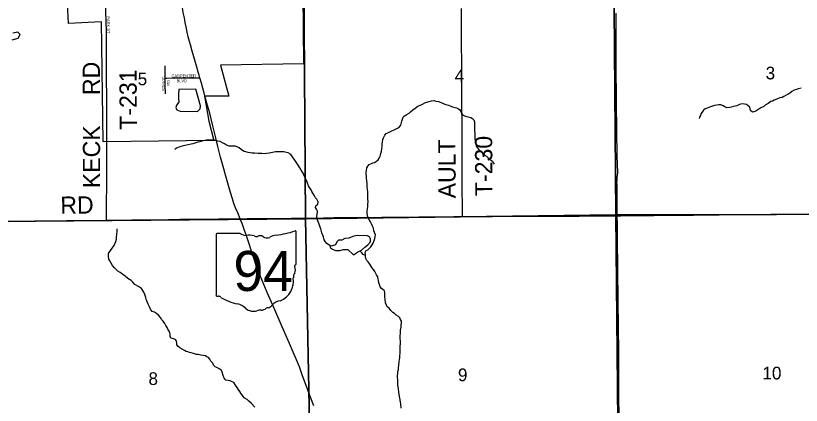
# Model space of a CAD drawing. Extents: x 1985906 to 2360102, y 891258 to 1222054.
# Drawn here: x 2177669 to 2191318, y 1049864 to 1056639 of the extents above; entities that cross this region are included whole.
import ezdxf

# ---------------------------------------------------------------- set-up
doc = ezdxf.new("R2010")
doc.units = 0
for name, color, linetype in [('GM_X_City_Street', 7, 'Continuous'), ('GM_X_City_Street_Text', 7, 'Continuous'), ('GM_X_Corporation', 7, 'Continuous'), ('GM_X_County_Road', 7, 'Continuous'), ('GM_X_Minor_Lake', 7, 'Continuous'), ('GM_X_Minor_River', 7, 'Continuous'), ('GM_X_Section', 7, 'Continuous'), ('GM_X_Section_Text', 7, 'Continuous'), ('GM_X_State_Location', 7, 'Continuous'), ('GM_X_State_Route', 7, 'Continuous'), ('GM_X_State_Shield', 7, 'Continuous'), ('GM_X_Township_Road', 7, 'Continuous'), ('GM_X_Township_Road_Text', 7, 'Continuous')]:
    doc.layers.add(name, color=color, linetype=linetype)

msp = doc.modelspace()

# ---------------------------------------------------------------- linework, layer by layer
at = {"layer": 'GM_X_City_Street'}
for points in [[(2179248, 1055772), (2179249, 1055894), (2179245, 1056371), (2179241, 1056538), (2179237, 1056713), (2179235, 1056954), (2179232, 1057175), (2179229, 1057376)], [(2180268, 1055555), (2180268, 1055567), (2180268, 1055767)], [(2180268, 1055555), (2180297, 1055555), (2180394, 1055556), (2180852, 1055557), (2180870, 1055557)], [(2180269, 1055279), (2180268, 1055439), (2180268, 1055493), (2180268, 1055555)]]:
    msp.add_lwpolyline(points, dxfattribs=at)
at = {"layer": 'GM_X_Corporation'}
msp.add_lwpolyline([(2182650, 1057621), (2182669, 1055802), (2181227, 1055780), (2181369, 1055240), (2180947, 1055238), (2181027, 1054805), (2181111, 1054470), (2179188, 1054445), (2179161, 1056533), (2178587, 1056501), (2178567, 1056852)], dxfattribs=at)
at = {"layer": 'GM_X_County_Road'}
for points in [[(2188124, 1054042), (2188123, 1054064), (2188122, 1054113), (2188121, 1054144), (2188120, 1054177), (2188117, 1054338), (2188113, 1054505), (2188112, 1054521), (2188112, 1054536), (2188112, 1054552), (2188112, 1054585), (2188111, 1054618), (2188111, 1054683), (2188111, 1054749), (2188111, 1054781), (2188111, 1054861), (2188110, 1054896), (2188109, 1055010), (2188107, 1055059), (2188107, 1055142), (2188107, 1055222), (2188105, 1055337), (2188105, 1055429), (2188104, 1055500), (2188104, 1055611), (2188103, 1055747), (2188102, 1055927), (2188102, 1056033), (2188102, 1056126), (2188102, 1056227), (2188101, 1056303), (2188101, 1056403), (2188101, 1056502), (2188099, 1056681)], [(2188118, 1053797), (2188121, 1053841), (2188123, 1053861), (2188128, 1053910), (2188129, 1053927), (2188129, 1053960), (2188126, 1054011), (2188124, 1054042)], [(2188117, 1053715), (2188116, 1053718), (2188118, 1053797)], [(2188121, 1053159), (2188121, 1053205), (2188120, 1053385), (2188118, 1053550), (2188119, 1053616), (2188118, 1053666), (2188117, 1053715)], [(2188153, 1049709), (2188150, 1049985), (2188149, 1050136), (2188147, 1050628), (2188146, 1050727), (2188145, 1050792), (2188146, 1050923), (2188144, 1051088), (2188143, 1051203), (2188142, 1051363), (2188139, 1051547), (2188135, 1051855), (2188133, 1052056), (2188131, 1052285), (2188130, 1052418), (2188127, 1052581), (2188126, 1052793), (2188123, 1053008), (2188121, 1053159)]]:
    msp.add_lwpolyline(points, dxfattribs=at)
at = {"layer": 'GM_X_Minor_Lake'}
for points in [[(2177609, 1056218), (2177711, 1056249), (2177748, 1056311), (2177704, 1056353), (2177620, 1056338)], [(2180503, 1055356), (2180498, 1055281), (2180500, 1055199), (2180501, 1055135), (2180465, 1055083), (2180451, 1055042), (2180466, 1055002), (2180528, 1054979), (2180828, 1054971), (2180874, 1055022), (2180880, 1055072), (2180797, 1055364)], [(2180797, 1055364), (2180503, 1055356)], [(2183538, 1052483), (2183608, 1052526), (2183674, 1052560), (2183734, 1052613), (2183789, 1052654), (2183833, 1052708), (2183833, 1052756), (2183814, 1052794), (2183780, 1052810), (2183602, 1052819), (2183526, 1052800), (2183454, 1052773), (2183390, 1052763), (2183338, 1052736), (2183276, 1052738), (2183250, 1052706), (2183225, 1052655), (2183171, 1052639), (2183129, 1052624), (2183137, 1052600), (2183175, 1052579), (2183225, 1052555), (2183301, 1052558), (2183363, 1052574), (2183399, 1052574), (2183439, 1052575)], [(2183439, 1052575), (2183538, 1052483)]]:
    msp.add_lwpolyline(points, dxfattribs=at)
at = {"layer": 'GM_X_Minor_River'}
for points in [[(2191318, 1055376), (2191266, 1055369), (2191234, 1055356), (2191196, 1055343), (2191155, 1055320), (2191117, 1055293), (2191085, 1055271), (2191055, 1055258), (2191012, 1055235), (2190986, 1055217), (2190944, 1055208), (2190918, 1055197)], [(2184049, 1051877), (2184022, 1051895), (2184004, 1051924), (2183991, 1051964), (2183978, 1051996), (2183973, 1052032), (2183967, 1052060), (2183958, 1052098), (2183939, 1052132), (2183927, 1052158), (2183906, 1052190), (2183887, 1052224), (2183858, 1052263), (2183821, 1052321), (2183790, 1052358), (2183772, 1052384), (2183753, 1052414), (2183746, 1052446), (2183746, 1052482), (2183741, 1052520), (2183760, 1052555), (2183786, 1052569), (2183818, 1052594), (2183837, 1052622), (2183863, 1052653), (2183882, 1052686), (2183897, 1052730), (2183907, 1052762), (2183916, 1052793), (2183918, 1052831), (2183894, 1052899), (2183883, 1052945), (2183867, 1052979), (2183848, 1053018), (2183831, 1053052), (2183816, 1053082), (2183795, 1053124), (2183783, 1053156), (2183774, 1053212), (2183775, 1053238), (2183780, 1053274), (2183785, 1053325), (2183789, 1053355), (2183790, 1053411), (2183789, 1053445), (2183786, 1053518), (2183785, 1053578), (2183780, 1053622), (2183777, 1053658), (2183774, 1053716), (2183771, 1053770), (2183766, 1053815), (2183760, 1053911), (2183763, 1053945), (2183768, 1053991), (2183784, 1054024), (2183812, 1054051), (2183839, 1054065), (2183871, 1054078), (2183905, 1054086), (2183939, 1054111), (2183967, 1054134), (2183982, 1054160), (2184004, 1054199), (2184015, 1054241), (2184026, 1054286), (2184033, 1054326), (2184034, 1054370), (2184038, 1054412), (2184041, 1054441), (2184046, 1054485), (2184060, 1054513), (2184081, 1054560), (2184107, 1054589), (2184132, 1054605), (2184168, 1054618), (2184202, 1054635), (2184232, 1054649), (2184268, 1054664), (2184302, 1054681), (2184337, 1054706), (2184363, 1054736), (2184374, 1054779), (2184380, 1054805), (2184401, 1054872), (2184424, 1054898), (2184454, 1054913), (2184506, 1054942), (2184529, 1054968), (2184571, 1055003), (2184607, 1055030), (2184654, 1055063), (2184726, 1055097), (2184788, 1055128), (2184853, 1055149), (2184895, 1055158), (2184938, 1055163), (2184966, 1055154), (2185016, 1055145), (2185063, 1055127), (2185093, 1055110)], [(2185093, 1055110), (2185144, 1055097), (2185186, 1055081), (2185215, 1055072), (2185259, 1055055), (2185298, 1055045), (2185326, 1055038), (2185360, 1055021), (2185387, 1055001), (2185403, 1054973), (2185416, 1054943), (2185431, 1054917), (2185465, 1054900), (2185502, 1054887), (2185532, 1054881), (2185574, 1054868), (2185603, 1054850), (2185629, 1054827), (2185638, 1054793), (2185643, 1054763), (2185643, 1054729), (2185642, 1054696), (2185643, 1054634), (2185646, 1054584), (2185648, 1054502), (2185653, 1054460), (2185657, 1054429), (2185666, 1054404), (2185670, 1054373), (2185712, 1054318), (2185740, 1054288), (2185781, 1054255), (2185810, 1054221), (2185849, 1054198), (2185873, 1054172), (2185924, 1054129), (2185953, 1054108), (2185965, 1054082), (2185982, 1054056)], [(2190918, 1055197), (2190892, 1055187), (2190848, 1055168), (2190816, 1055151), (2190790, 1055145), (2190743, 1055114), (2190691, 1055082), (2190665, 1055062), (2190613, 1055039), (2190562, 1055002), (2190530, 1054981), (2190496, 1054970), (2190470, 1054962), (2190437, 1054993), (2190427, 1055021), (2190422, 1055049), (2190396, 1055071), (2190365, 1055092), (2190333, 1055102), (2190297, 1055105), (2190269, 1055100), (2190243, 1055094), (2190197, 1055071), (2190167, 1055064), (2190135, 1055058), (2190105, 1055051), (2190073, 1055044), (2190023, 1055039), (2189990, 1055057), (2189962, 1055074), (2189919, 1055088), (2189883, 1055091), (2189851, 1055086), (2189811, 1055078), (2189773, 1055067), (2189741, 1055052), (2189685, 1055029), (2189647, 1055018), (2189619, 1054996), (2189594, 1054963), (2189572, 1054932), (2189565, 1054906), (2189549, 1054876), (2189544, 1054849)], [(2180716, 1054405), (2180666, 1054392), (2180606, 1054383), (2180562, 1054370), (2180522, 1054359), (2180490, 1054345), (2180462, 1054334), (2180436, 1054313)], [(2183146, 1052630), (2183113, 1052647), (2183076, 1052680), (2183048, 1052712), (2183031, 1052742), (2183014, 1052792), (2182986, 1052863), (2182969, 1052931), (2182960, 1052961), (2182941, 1053011), (2182927, 1053045), (2182916, 1053071), (2182909, 1053103), (2182903, 1053147), (2182904, 1053185), (2182911, 1053214), (2182913, 1053242), (2182894, 1053277), (2182879, 1053303), (2182883, 1053330), (2182917, 1053360), (2182926, 1053403), (2182901, 1053448), (2182880, 1053474), (2182861, 1053508), (2182834, 1053554), (2182816, 1053579), (2182801, 1053609), (2182772, 1053649), (2182756, 1053683), (2182739, 1053727), (2182728, 1053759), (2182711, 1053796), (2182684, 1053844), (2182661, 1053900), (2182626, 1053951), (2182607, 1053993), (2182565, 1054057), (2182518, 1054128), (2182487, 1054168), (2182468, 1054200), (2182442, 1054229), (2182405, 1054253), (2182371, 1054262), (2182330, 1054269), (2182284, 1054274), (2182230, 1054273), (2182181, 1054270), (2182129, 1054261), (2182075, 1054250), (2182025, 1054243), (2181985, 1054239), (2181947, 1054240), (2181883, 1054245), (2181816, 1054247), (2181778, 1054249), (2181744, 1054256), (2181709, 1054261), (2181667, 1054271), (2181641, 1054276), (2181612, 1054296), (2181586, 1054313), (2181549, 1054339), (2181515, 1054358), (2181484, 1054370), (2181458, 1054373), (2181414, 1054370), (2181376, 1054370), (2181329, 1054387), (2181296, 1054410), (2181262, 1054428), (2181221, 1054449), (2181183, 1054460), (2181153, 1054468), (2181120, 1054471), (2181086, 1054479), (2181032, 1054477), (2180984, 1054475), (2180920, 1054461), (2180892, 1054451), (2180866, 1054446), (2180832, 1054437), (2180780, 1054424), (2180744, 1054410), (2180716, 1054405)], [(2181165, 1050522), (2181132, 1050533), (2181108, 1050563), (2181091, 1050595), (2181060, 1050634), (2181042, 1050664), (2181021, 1050696), (2180992, 1050709), (2180966, 1050723), (2180926, 1050730), (2180883, 1050735), (2180837, 1050745), (2180809, 1050748), (2180760, 1050767), (2180720, 1050774), (2180690, 1050782), (2180657, 1050793), (2180629, 1050801), (2180602, 1050816), (2180562, 1050842), (2180521, 1050865), (2180491, 1050887), (2180468, 1050914), (2180467, 1050942), (2180465, 1050971), (2180452, 1051000), (2180426, 1051014), (2180393, 1051023), (2180367, 1051033), (2180354, 1051067), (2180352, 1051099), (2180347, 1051125), (2180337, 1051151), (2180314, 1051185), (2180299, 1051218), (2180278, 1051254), (2180260, 1051284), (2180233, 1051326), (2180210, 1051351), (2180185, 1051393), (2180152, 1051429), (2180114, 1051460), (2180083, 1051482), (2180041, 1051493), (2180010, 1051538), (2179993, 1051576), (2179970, 1051622), (2179947, 1051678), (2179936, 1051706), (2179927, 1051740), (2179912, 1051792), (2179894, 1051830), (2179877, 1051861), (2179852, 1051893), (2179803, 1051932), (2179740, 1051967), (2179705, 1052003), (2179673, 1052032), (2179618, 1052069), (2179569, 1052107), (2179528, 1052138), (2179481, 1052175), (2179442, 1052199), (2179412, 1052224), (2179383, 1052254), (2179348, 1052297), (2179325, 1052337), (2179304, 1052375), (2179289, 1052407), (2179279, 1052453), (2179284, 1052503), (2179313, 1052554), (2179346, 1052595), (2179381, 1052644), (2179410, 1052712), (2179419, 1052751), (2179423, 1052785), (2179428, 1052835), (2179433, 1052890), (2179434, 1052930)], [(2183746, 1052470), (2183705, 1052487), (2183681, 1052513), (2183662, 1052539), (2183655, 1052550)], [(2184364, 1049816), (2184361, 1049882), (2184352, 1049926), (2184345, 1049986), (2184336, 1050024), (2184327, 1050084), (2184317, 1050154), (2184310, 1050206), (2184307, 1050277), (2184305, 1050381), (2184310, 1050419), (2184311, 1050454), (2184319, 1050488), (2184320, 1050516), (2184325, 1050560), (2184332, 1050625), (2184338, 1050659), (2184341, 1050689), (2184344, 1050731), (2184346, 1050764), (2184349, 1050816), (2184351, 1050874), (2184352, 1050949), (2184352, 1050975), (2184348, 1051029), (2184350, 1051055), (2184352, 1051133), (2184356, 1051170), (2184365, 1051222), (2184366, 1051258), (2184371, 1051297), (2184371, 1051329), (2184354, 1051356), (2184344, 1051382), (2184317, 1051408), (2184280, 1051431), (2184250, 1051463), (2184219, 1051480), (2184186, 1051510), (2184155, 1051552), (2184125, 1051575), (2184110, 1051607), (2184095, 1051645), (2184088, 1051705), (2184081, 1051749), (2184080, 1051823), (2184075, 1051853), (2184049, 1051877)], [(2181825, 1049829), (2181764, 1049896), (2181717, 1049934), (2181688, 1049965), (2181639, 1049994), (2181608, 1050036), (2181582, 1050072), (2181565, 1050104), (2181532, 1050145), (2181515, 1050173), (2181486, 1050215), (2181461, 1050260), (2181431, 1050274), (2181395, 1050287), (2181362, 1050293), (2181320, 1050302), (2181289, 1050335), (2181274, 1050381), (2181257, 1050441), (2181244, 1050471), (2181216, 1050493), (2181165, 1050522)]]:
    msp.add_lwpolyline(points, dxfattribs=at)
at = {"layer": 'GM_X_Section'}
for points in [[(2182926, 1058148), (2188055, 1058221), (2188093, 1053176), (2182704, 1053109), (2182670, 1058150)], [(2188257, 1058223), (2193495, 1058264), (2193478, 1053190), (2188093, 1053176), (2188055, 1058221)], [(2177585, 1058082), (2182670, 1058150), (2182704, 1053109), (2177326, 1053060), (2177255, 1058077)], [(2182704, 1053109), (2188093, 1053176), (2188145, 1047771), (2182807, 1047760)], [(2188093, 1053176), (2193478, 1053190), (2193522, 1047799), (2188145, 1047771)], [(2177326, 1053060), (2182704, 1053109), (2182807, 1047760), (2177388, 1047685)]]:
    msp.add_lwpolyline(points, close=True, dxfattribs=at)
at = {"layer": 'GM_X_State_Route'}
for points in [[(2180831, 1055689), (2180815, 1055742), (2180779, 1055868), (2180735, 1056025), (2180704, 1056132), (2180688, 1056193), (2180667, 1056272), (2180647, 1056350), (2180628, 1056444), (2180613, 1056521), (2180599, 1056600), (2180581, 1056696), (2180572, 1056744), (2180567, 1056776), (2180551, 1056855), (2180531, 1056973), (2180526, 1056999), (2180506, 1057107), (2180493, 1057183)], [(2180957, 1055243), (2180944, 1055290), (2180896, 1055465), (2180870, 1055557), (2180855, 1055605), (2180835, 1055675), (2180831, 1055689)], [(2181144, 1054515), (2181094, 1054722), (2181040, 1054942), (2180992, 1055116), (2180957, 1055243)], [(2182850, 1049854), (2182794, 1049990), (2182736, 1050144), (2182648, 1050391), (2182597, 1050530), (2182549, 1050652), (2182491, 1050788), (2182425, 1050938), (2182338, 1051133), (2182130, 1051614), (2182040, 1051826), (2181950, 1052037), (2181882, 1052204), (2181847, 1052296), (2181804, 1052420), (2181674, 1052826), (2181641, 1052919), (2181602, 1053027), (2181577, 1053088), (2181569, 1053108), (2181526, 1053209), (2181489, 1053300), (2181460, 1053376), (2181434, 1053454), (2181401, 1053564), (2181318, 1053847), (2181283, 1053974), (2181229, 1054180), (2181175, 1054386), (2181144, 1054515)]]:
    msp.add_lwpolyline(points, dxfattribs=at)
at = {"layer": 'GM_X_State_Shield'}
for p, q in [((2181149, 1052834), (2181149, 1051777)), ((2181570, 1052852), (2181163, 1052852)), ((2182541, 1052326), (2182541, 1052878)), ((2182541, 1052326), (2182541, 1052326))]:
    msp.add_line(p, q, dxfattribs=at)
for centre, radius, start, end in [((2182045, 1054293), 1476, 275.8445, 288.9065), ((2182526, 1052881), 15.5, 351.8621, 97.738), ((2181165, 1052836), 16.1, 98.1301, 188.1301), ((2181668, 1052975), 156, 231.6195, 271.1119), ((2181719, 1052259), 562, 80.4867, 94.9883), ((2181847, 1052842), 45.1, 219.7921, 297.1024), ((2181913, 1052720), 93.8, 54.4667, 119.1411), ((2182034, 1052887), 113, 233.8562, 294.8282), ((2182234, 1052530), 297, 97.3462, 120.7689), ((2182538, 1052285), 24, 107.944, 210.337), ((2182385, 1052215), 144, 340.033, 23.6496), ((2182525, 1052324), 16.6, 289.6038, 7.7341), ((2182128, 1052024), 369, 292.3089, 8.9858), ((2182597, 1052094), 105, 136.8065, 186.9296), ((2181165, 1051775), 16.3, 171.9584, 258.3066), ((2181168, 1051883), 124, 267.339, 280.6039), ((2181193, 1051716), 44.8, 29.7484, 93.2717), ((2181758, 1052666), 1066, 240.4129, 257.1985), ((2182284, 1051481), 202, 94.4031, 142.5768), ((2181440, 1051303), 334, 47.1842, 75.836), ((2181801, 1051711), 212, 230.7004, 286.2918), ((2181923, 1051346), 174, 85.6951, 111.2099), ((2181939, 1051632), 113, 268.777, 315.5493), ((2182041, 1051530), 31.8, 65.7517, 132.6484), ((2182027, 1051675), 119, 282.8732, 323.2771)]:
    msp.add_arc(centre, radius, start, end, dxfattribs=at)
at = {"layer": 'GM_X_Township_Road'}
for points in [[(2185431, 1053146), (2185431, 1053160), (2185431, 1053200), (2185431, 1053299), (2185428, 1053644), (2185428, 1053841), (2185427, 1054169), (2185426, 1054333), (2185424, 1054579), (2185423, 1054826), (2185422, 1055006), (2185421, 1055236), (2185420, 1055400), (2185419, 1055597), (2185418, 1055843), (2185416, 1056122), (2185415, 1056270), (2185413, 1056418), (2185414, 1056549), (2185413, 1056762)], [(2179253, 1054499), (2179251, 1055019), (2179251, 1055287), (2179249, 1055475), (2179249, 1055738), (2179248, 1055772)], [(2179247, 1053081), (2179247, 1053095), (2179249, 1053348), (2179251, 1053722), (2179253, 1054003), (2179253, 1054164), (2179253, 1054364), (2179253, 1054499)], [(2185431, 1053146), (2185541, 1053146), (2185754, 1053148), (2185951, 1053149), (2186131, 1053151), (2186263, 1053152), (2186574, 1053154), (2186821, 1053153), (2187050, 1053153), (2187362, 1053153), (2187461, 1053154), (2187690, 1053156), (2188051, 1053157), (2188121, 1053159)], [(2188121, 1053159), (2188183, 1053159), (2188429, 1053163), (2188757, 1053165), (2189135, 1053168), (2189446, 1053170), (2189676, 1053174), (2189889, 1053177), (2190135, 1053179), (2190250, 1053179), (2190480, 1053182), (2190611, 1053183), (2190726, 1053183), (2190890, 1053184), (2191251, 1053185), (2191497, 1053185), (2191694, 1053185), (2191940, 1053184), (2192121, 1053183), (2192629, 1053184), (2192876, 1053183), (2193204, 1053183), (2193481, 1053183), (2193517, 1053183)], [(2177551, 1053063), (2177715, 1053065), (2178010, 1053068), (2178289, 1053071), (2178552, 1053075), (2178896, 1053079), (2179126, 1053080), (2179247, 1053081)], [(2179247, 1053081), (2179323, 1053082), (2179503, 1053084), (2179684, 1053087), (2180012, 1053090), (2180324, 1053096), (2180521, 1053098), (2180701, 1053099), (2180915, 1053102), (2181193, 1053105), (2181390, 1053106), (2181505, 1053108), (2181569, 1053108)], [(2181569, 1053108), (2181622, 1053109), (2181692, 1053110), (2181817, 1053111), (2182030, 1053114), (2182309, 1053115), (2182457, 1053116), (2182653, 1053121), (2183014, 1053124), (2183195, 1053127), (2183572, 1053130), (2183720, 1053131), (2183884, 1053132), (2184032, 1053133), (2184196, 1053135), (2184360, 1053138), (2184672, 1053140), (2184967, 1053143), (2185131, 1053144), (2185279, 1053146), (2185410, 1053146), (2185431, 1053146)]]:
    msp.add_lwpolyline(points, dxfattribs=at)

# ---------------------------------------------------------------- texts
at = {"layer": 'GM_X_City_Street_Text'}
for s, rotation, p in [('PARK ST', 271.0109, (2179251, 1056627)), ('CARPENTER', 0, (2180376, 1055567)), ('STEVIC', 91.1685, (2180266, 1055333)), ('RD', 90, (2180346, 1055422)), ('BLVD', 0, (2180464, 1055482))]:
    msp.add_text(s, height=50, rotation=rotation, dxfattribs=at).set_placement(p)
at = {"layer": 'GM_X_Section_Text'}
for s, p in [('3', (2190699, 1055532)), ('5', (2179789, 1055429)), ('4', (2185296, 1055481)), ('8', (2179976, 1050217)), ('9', (2185353, 1050283)), ('10', (2190644, 1050314))]:
    msp.add_text(s, height=221, rotation=0, dxfattribs=at).set_placement(p)
at = {"layer": 'GM_X_State_Location'}
for s in ['s', 'r']:
    msp.add_text(s, height=1, dxfattribs=at).set_placement((2181829, 1052236))
msp.add_text('94', height=1, rotation=0, dxfattribs=at).set_placement((2181578, 1052163))
at = {"layer": 'GM_X_State_Shield'}
msp.add_text('94', height=696.1, dxfattribs=at).set_placement((2181452, 1051852))
at = {"layer": 'GM_X_Township_Road_Text'}
for s, rotation, p in [('RD', 90, (2179132, 1055259)), ('T-231', 90.2816, (2179775, 1054657)), ('KECK', 90, (2179136, 1053640)), ('T-230', 90.2814, (2185953, 1053502)), ('AULT', 90.2575, (2185314, 1053463)), ('RD', 0.4957, (2178445, 1053194))]:
    msp.add_text(s, height=300, rotation=rotation, dxfattribs=at).set_placement(p)

doc.saveas('drawing.dxf')
